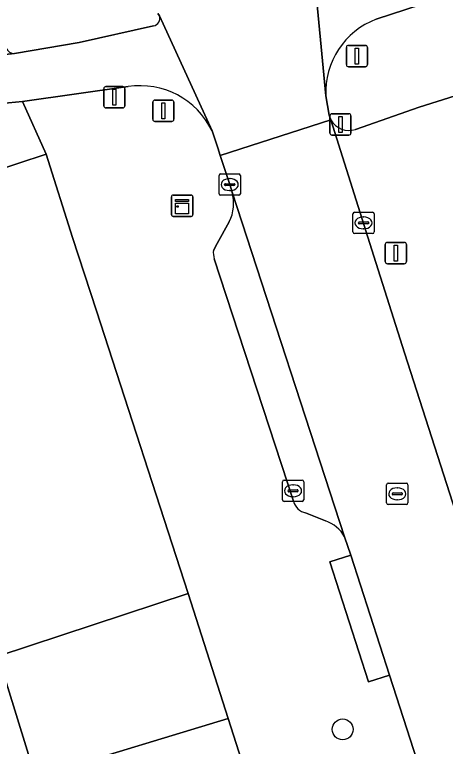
# Model space of a CAD drawing. Extents: x 159262 to 160143, y 383399 to 384319.
# Drawn here: x 159520.55 to 159540.75, y 384001.77 to 384036.08 of the extents above; entities that cross this region are included whole.
import ezdxf

# ---------------------------------------------------------------- set-up
doc = ezdxf.new("R2010")
doc.units = 0
for name, color, linetype in [('IMGEO_Boom', 7, 'Continuous'), ('IMGEO_Drukknoppaal', 7, 'Continuous'), ('IMGEO_Fietspad_gesloten', 7, 'Continuous'), ('IMGEO_Groenvoorziening', 7, 'Continuous'), ('IMGEO_Kast', 7, 'Continuous'), ('IMGEO_Kolk', 7, 'Continuous'), ('IMGEO_Lichtmast', 7, 'Continuous'), ('IMGEO_Pand', 7, 'Continuous'), ('IMGEO_Parkeervlak_open', 7, 'Continuous'), ('IMGEO_Rijbaan_lokaal_gesloten', 7, 'Continuous'), ('IMGEO_Rijbaan_lokaal_open', 7, 'Continuous'), ('IMGEO_Rioolput', 7, 'Continuous'), ('IMGEO_Verkeerseiland_open', 7, 'Continuous'), ('IMGEO_Verkeersregelinstallatiepaal', 7, 'Continuous'), ('IMGEO_Voetpad_open', 7, 'Continuous')]:
    doc.layers.add(name, color=color, linetype=linetype)

msp = doc.modelspace()

# ---------------------------------------------------------------- linework, layer by layer
at = {"layer": 'IMGEO_Boom'}
msp.add_circle((159535.93, 384002.568), 0.489, dxfattribs=at)
at = {"layer": 'IMGEO_Drukknoppaal'}
for p, q in [((159524.73, 384031.81), (159524.73, 384032.61)), ((159524.73, 384032.61), (159524.73, 384031.81)), ((159524.83, 384032.71), (159525.62, 384032.71)), ((159525.62, 384032.71), (159524.83, 384032.71)), ((159525.72, 384032.61), (159525.72, 384031.81)), ((159525.72, 384031.81), (159525.72, 384032.61)), ((159525.62, 384031.71), (159524.83, 384031.71)), ((159524.83, 384031.71), (159525.62, 384031.71)), ((159535.329, 384030.531), (159535.329, 384031.331)), ((159535.329, 384031.331), (159535.329, 384030.531)), ((159535.429, 384031.431), (159536.219, 384031.431)), ((159536.219, 384031.431), (159535.429, 384031.431)), ((159536.319, 384031.331), (159536.319, 384030.531)), ((159536.319, 384030.531), (159536.319, 384031.331)), ((159536.219, 384030.431), (159535.429, 384030.431)), ((159535.429, 384030.431), (159536.219, 384030.431))]:
    msp.add_line(p, q, dxfattribs=at)
for points in [[(159525.15, 384032.585), (159525.3, 384032.585), (159525.3, 384031.835), (159525.15, 384031.835), (159525.15, 384032.585)], [(159535.749, 384031.306), (159535.899, 384031.306), (159535.899, 384030.556), (159535.749, 384030.556), (159535.749, 384031.306)]]:
    msp.add_lwpolyline(points, dxfattribs=at)
for centre, start, end in [((159524.83, 384032.61), 90, 180), ((159524.83, 384032.61), 90, 180), ((159525.62, 384032.61), 0, 90), ((159525.62, 384032.61), 360, 90), ((159524.83, 384031.81), 180, 270), ((159524.83, 384031.81), 180, 270), ((159525.62, 384031.81), 270, 0), ((159525.62, 384031.81), 270, 0), ((159535.429, 384031.331), 90, 180), ((159535.429, 384031.331), 90, 180), ((159536.219, 384031.331), 0, 90), ((159536.219, 384031.331), 360, 90), ((159535.429, 384030.531), 180, 270), ((159535.429, 384030.531), 180, 270), ((159536.219, 384030.531), 270, 0), ((159536.219, 384030.531), 270, 0)]:
    msp.add_arc(centre, 0.1, start, end, dxfattribs=at)
at = {"layer": 'IMGEO_Fietspad_gesloten'}
for points in [[(159537.499, 384035.866), (159590.73, 384053.24)], [(159534.6, 384038.02), (159535.141, 384032.27)], [(159529.806, 384030.632), (159527.335, 384036.03)], [(159527.06, 384035.561), (159523.582, 384034.779), (159520.55, 384034.265), (159517.337, 384033.912), (159516.272, 384033.846)], [(159518.284, 384031.763), (159520.915, 384032.011), (159525.874, 384032.707)]]:
    msp.add_lwpolyline(points, dxfattribs=at)
for centre, radius, start, end in [((159527.015, 384035.902), 0.344, 277.5022, 21.7271), ((159538.802, 384032.441), 3.665, 110.8232, 182.6688), ((159526.438, 384029.013), 3.737, 25.6723, 98.6846)]:
    msp.add_arc(centre, radius, start, end, dxfattribs=at)
at = {"layer": 'IMGEO_Groenvoorziening'}
msp.add_lwpolyline([(159530.563, 384003.077), (159522.326, 384000.577), (159522.516, 384000), (159523.966, 383995.605), (159524.911, 383992.735), (159529.174, 383994.888), (159532.656, 383996.589), (159531.55, 384000)], close=True, dxfattribs=at)
at = {"layer": 'IMGEO_Kast'}
for p, q in [((159527.905, 384026.696), (159527.905, 384027.537)), ((159527.905, 384027.537), (159527.905, 384026.696)), ((159527.98, 384027.621), (159528.821, 384027.621)), ((159528.821, 384027.621), (159527.98, 384027.621)), ((159528.905, 384027.546), (159528.905, 384026.705)), ((159528.905, 384026.705), (159528.905, 384027.546)), ((159528.83, 384026.621), (159527.989, 384026.621)), ((159527.989, 384026.621), (159528.83, 384026.621))]:
    msp.add_line(p, q, dxfattribs=at)
for points in [[(159528.1, 384027.411), (159528.7, 384027.411), (159528.7, 384027.326), (159528.1, 384027.326), (159528.1, 384027.411)], [(159528.1, 384027.236), (159528.7, 384027.236), (159528.7, 384026.747), (159528.1, 384026.747), (159528.1, 384027.236)]]:
    msp.add_lwpolyline(points, dxfattribs=at)
msp.add_circle((159528.184, 384027.085), 0.0377, dxfattribs=at)
for centre, start, end in [((159527.983, 384027.543), 92.4484, 184.2845), ((159527.983, 384027.543), 92.4484, 184.2845), ((159528.827, 384027.543), 2.4484, 94.2845), ((159528.827, 384027.543), 2.4484, 94.2845), ((159527.983, 384026.699), 182.4484, 274.2845), ((159527.983, 384026.699), 182.4484, 274.2845), ((159528.827, 384026.699), 272.4484, 4.2845), ((159528.827, 384026.699), 272.4484, 4.2845)]:
    msp.add_arc(centre, 0.0779, start, end, dxfattribs=at)
at = {"layer": 'IMGEO_Kolk'}
for p, q in [((159530.135, 384027.687), (159530.135, 384028.539)), ((159530.21, 384028.613), (159531.062, 384028.613)), ((159531.136, 384028.539), (159531.136, 384027.687)), ((159530.394, 384028.107), (159530.394, 384028.119)), ((159530.437, 384028.156), (159530.835, 384028.156)), ((159530.623, 384028.393), (159530.648, 384028.393)), ((159530.878, 384028.119), (159530.878, 384028.107)), ((159530.832, 384028.07), (159530.434, 384028.07)), ((159530.646, 384027.833), (159530.621, 384027.833)), ((159531.062, 384027.613), (159530.21, 384027.613)), ((159536.408, 384025.891), (159536.408, 384026.743)), ((159536.483, 384026.817), (159537.335, 384026.817)), ((159537.409, 384026.743), (159537.409, 384025.891)), ((159536.896, 384026.597), (159536.921, 384026.597)), ((159536.667, 384026.311), (159536.667, 384026.323)), ((159537.105, 384026.274), (159536.707, 384026.274)), ((159536.71, 384026.36), (159537.108, 384026.36)), ((159537.151, 384026.323), (159537.151, 384026.311)), ((159537.335, 384025.817), (159536.483, 384025.817)), ((159536.919, 384026.037), (159536.894, 384026.037)), ((159533.105, 384013.329), (159533.105, 384014.181)), ((159533.18, 384014.255), (159534.032, 384014.255)), ((159534.106, 384014.181), (159534.106, 384013.329)), ((159533.364, 384013.749), (159533.364, 384013.761)), ((159533.802, 384013.712), (159533.404, 384013.712)), ((159533.407, 384013.798), (159533.805, 384013.798)), ((159533.593, 384014.035), (159533.618, 384014.035)), ((159533.848, 384013.761), (159533.848, 384013.749)), ((159533.616, 384013.475), (159533.591, 384013.475)), ((159534.032, 384013.255), (159533.18, 384013.255))]:
    msp.add_line(p, q, dxfattribs=at)
for points in [[(159530.135, 384027.687), (159530.135, 384028.539)], [(159530.21, 384028.613), (159531.062, 384028.613)], [(159531.136, 384028.539), (159531.136, 384027.687)], [(159531.062, 384027.613), (159530.21, 384027.613)], [(159536.408, 384025.891), (159536.408, 384026.743)], [(159536.483, 384026.817), (159537.335, 384026.817)], [(159537.409, 384026.743), (159537.409, 384025.891)], [(159537.335, 384025.817), (159536.483, 384025.817)], [(159533.105, 384013.329), (159533.105, 384014.181)], [(159533.18, 384014.255), (159534.032, 384014.255)], [(159534.106, 384014.181), (159534.106, 384013.329)], [(159534.032, 384013.255), (159533.18, 384013.255)]]:
    msp.add_lwpolyline(points, dxfattribs=at)
for centre, radius, start, end in [((159530.212, 384028.537), 0.0765, 91.552, 178.448), ((159530.212, 384028.537), 0.0765, 91.552, 178.448), ((159531.06, 384028.537), 0.0765, 1.552, 88.448), ((159531.06, 384028.537), 0.0765, 1.552, 88.448), ((159530.434, 384028.116), 0.0403, 85.8775, 175.7526), ((159530.431, 384028.106), 0.0366, 178.938, 274.7102), ((159530.835, 384028.113), 0.043, 264.8664, 352.4533), ((159530.839, 384028.118), 0.0386, 1.7309, 96.639), ((159530.212, 384027.689), 0.0765, 181.552, 268.448), ((159530.212, 384027.689), 0.0765, 181.552, 268.448), ((159531.06, 384027.689), 0.0765, 271.552, 358.448), ((159531.06, 384027.689), 0.0765, 271.552, 358.448), ((159536.485, 384026.741), 0.0765, 91.552, 178.448), ((159536.485, 384026.741), 0.0765, 91.552, 178.448), ((159537.333, 384026.741), 0.0765, 1.552, 88.448), ((159537.333, 384026.741), 0.0765, 1.552, 88.448), ((159536.707, 384026.32), 0.0403, 85.8775, 175.7526), ((159536.704, 384026.31), 0.0366, 178.938, 274.7102), ((159537.108, 384026.317), 0.043, 264.8664, 352.4533), ((159537.112, 384026.322), 0.0386, 1.7309, 96.639), ((159536.485, 384025.893), 0.0765, 181.552, 268.448), ((159536.485, 384025.893), 0.0765, 181.552, 268.448), ((159537.333, 384025.893), 0.0765, 271.552, 358.448), ((159537.333, 384025.893), 0.0765, 271.552, 358.448), ((159533.182, 384014.179), 0.0765, 91.552, 178.448), ((159533.182, 384014.179), 0.0765, 91.552, 178.448), ((159534.03, 384014.179), 0.0765, 1.552, 88.448), ((159534.03, 384014.179), 0.0765, 1.552, 88.448), ((159533.404, 384013.758), 0.0403, 85.8775, 175.7526), ((159533.401, 384013.748), 0.0366, 178.938, 274.7102), ((159533.805, 384013.755), 0.043, 264.8664, 352.4533), ((159533.809, 384013.76), 0.0386, 1.7309, 96.639), ((159533.182, 384013.331), 0.0765, 181.552, 268.448), ((159533.182, 384013.331), 0.0765, 181.552, 268.448), ((159534.03, 384013.331), 0.0765, 271.552, 358.448), ((159534.03, 384013.331), 0.0765, 271.552, 358.448)]:
    msp.add_arc(centre, radius, start, end, dxfattribs=at)
for centre, major_axis, ratio, start_param, end_param in [((159530.622, 384028.113), (-0.387, 0.002), 0.722429, 4.712389, 7.853982), ((159530.647, 384028.113), (-0.39, 0.002), 0.717154, 1.570796, 4.712389), ((159536.895, 384026.317), (-0.387, 0.002), 0.722429, 4.712389, 7.853982), ((159536.92, 384026.317), (-0.39, 0.002), 0.717154, 1.570796, 4.712389), ((159533.592, 384013.755), (-0.387, 0.002), 0.722429, 4.712389, 7.853982), ((159533.617, 384013.755), (-0.39, 0.002), 0.717154, 1.570796, 4.712389)]:
    msp.add_ellipse(centre, major_axis=major_axis, ratio=ratio, start_param=start_param, end_param=end_param, dxfattribs=at)
at = {"layer": 'IMGEO_Lichtmast'}
for p, q in [((159538.029, 384025.404), (159538.819, 384025.404)), ((159538.819, 384025.404), (159538.029, 384025.404)), ((159537.929, 384024.504), (159537.929, 384025.304)), ((159537.929, 384025.304), (159537.929, 384024.504)), ((159538.919, 384025.304), (159538.919, 384024.504)), ((159538.919, 384024.504), (159538.919, 384025.304)), ((159538.819, 384024.404), (159538.029, 384024.404)), ((159538.029, 384024.404), (159538.819, 384024.404))]:
    msp.add_line(p, q, dxfattribs=at)
msp.add_lwpolyline([(159538.349, 384025.279), (159538.499, 384025.279), (159538.499, 384024.529), (159538.349, 384024.529), (159538.349, 384025.279)], dxfattribs=at)
for centre, start, end in [((159538.029, 384025.304), 90, 180), ((159538.029, 384025.304), 90, 180), ((159538.819, 384025.304), 0, 90), ((159538.819, 384025.304), 360, 90), ((159538.029, 384024.504), 180, 270), ((159538.029, 384024.504), 180, 270), ((159538.819, 384024.504), 270, 0), ((159538.819, 384024.504), 270, 0)]:
    msp.add_arc(centre, 0.1, start, end, dxfattribs=at)
at = {"layer": 'IMGEO_Pand'}
msp.add_lwpolyline([(159521.525, 384000.327), (159519.757, 384005.998), (159528.68, 384008.944), (159524.383, 384022.187), (159523.263, 384025.639), (159522.03, 384029.537), (159518.022, 384028.231), (159517.008, 384027.876), (159516.445, 384029.488)], dxfattribs=at)
at = {"layer": 'IMGEO_Parkeervlak_open'}
for points in [[(159553.691, 383981.24), (159557.331, 383982.442), (159557.293, 383982.58), (159551.653, 384000), (159541.203, 384032.274), (159539.522, 384031.746), (159536.534, 384030.702)], [(159535.378, 384031.143), (159537.397, 384024.76), (159538.826, 384020.222), (159545.327, 384000), (159551.034, 383983.006), (159552.301, 383979.089)], [(159536.021, 384011.589), (159530.746, 384027.757)], [(159530.613, 384026.369), (159530.045, 384025.348), (159529.87, 384025.03)], [(159529.905, 384024.634), (159533.621, 384013.266)], [(159534.191, 384012.715), (159535.122, 384012.343)]]:
    msp.add_lwpolyline(points, dxfattribs=at)
for centre, radius, start, end in [((159536.224, 384031.624), 0.973, 209.6321, 288.6054), ((159528.853, 384027.238), 1.963, 333.7197, 15.3334), ((159531.002, 384024.931), 1.136, 174.9766, 195.1252), ((159534.382, 384013.483), 0.791, 195.9112, 256.0308), ((159534.631, 384010.845), 1.576, 28.1616, 71.8647)]:
    msp.add_arc(centre, radius, start, end, dxfattribs=at)
at = {"layer": 'IMGEO_Rijbaan_lokaal_gesloten'}
msp.add_lwpolyline([(159527.27, 384036.134), (159527.335, 384036.03), (159529.806, 384030.632), (159530.084, 384029.832), (159530.194, 384029.477), (159535.378, 384031.143), (159535.297, 384031.37), (159535.141, 384032.27), (159534.6, 384038.02)], dxfattribs=at)
at = {"layer": 'IMGEO_Rijbaan_lokaal_open'}
for points in [[(159538.826, 384020.222), (159537.397, 384024.76), (159535.378, 384031.143), (159530.194, 384029.477), (159530.636, 384028.113), (159530.746, 384027.757), (159536.021, 384011.589), (159536.313, 384010.737), (159538.131, 384005.117), (159539.423, 384001.101), (159539.781, 384000), (159540.726, 383997.093), (159540.815, 383996.831), (159548.325, 383973.563), (159549.095, 383971.183), (159554.304, 383972.881), (159554.229, 383973.183), (159554.14, 383973.413), (159553.76, 383974.614), (159552.301, 383979.089), (159551.034, 383983.006), (159545.327, 384000)], [(159528.68, 384008.944), (159519.757, 384005.998), (159521.525, 384000.327), (159522.326, 384000.577), (159530.563, 384003.077)]]:
    msp.add_lwpolyline(points, close=True, dxfattribs=at)
at = {"layer": 'IMGEO_Rioolput'}
for p, q in [((159538.065, 384014.112), (159538.917, 384014.112)), ((159537.99, 384013.186), (159537.99, 384014.038)), ((159538.478, 384013.892), (159538.503, 384013.892)), ((159538.991, 384014.038), (159538.991, 384013.186)), ((159538.249, 384013.606), (159538.249, 384013.618)), ((159538.687, 384013.569), (159538.289, 384013.569)), ((159538.292, 384013.655), (159538.69, 384013.655)), ((159538.733, 384013.618), (159538.733, 384013.606)), ((159538.917, 384013.112), (159538.065, 384013.112)), ((159538.501, 384013.332), (159538.476, 384013.332))]:
    msp.add_line(p, q, dxfattribs=at)
for points in [[(159538.065, 384014.112), (159538.917, 384014.112)], [(159537.99, 384013.186), (159537.99, 384014.038)], [(159538.991, 384014.038), (159538.991, 384013.186)], [(159538.917, 384013.112), (159538.065, 384013.112)]]:
    msp.add_lwpolyline(points, dxfattribs=at)
for centre, radius, start, end in [((159538.067, 384014.036), 0.0765, 91.552, 178.448), ((159538.067, 384014.036), 0.0765, 91.552, 178.448), ((159538.915, 384014.036), 0.0765, 1.552, 88.448), ((159538.915, 384014.036), 0.0765, 1.552, 88.448), ((159538.289, 384013.615), 0.0403, 85.8775, 175.7526), ((159538.286, 384013.605), 0.0366, 178.938, 274.7102), ((159538.69, 384013.612), 0.043, 264.8664, 352.4533), ((159538.694, 384013.617), 0.0386, 1.7309, 96.639), ((159538.067, 384013.188), 0.0765, 181.552, 268.448), ((159538.067, 384013.188), 0.0765, 181.552, 268.448), ((159538.915, 384013.188), 0.0765, 271.552, 358.448), ((159538.915, 384013.188), 0.0765, 271.552, 358.448)]:
    msp.add_arc(centre, radius, start, end, dxfattribs=at)
for centre, major_axis, ratio, start_param, end_param in [((159538.477, 384013.612), (-0.387, 0.002), 0.722429, 4.712389, 7.853982), ((159538.502, 384013.612), (-0.39, 0.002), 0.717154, 1.570796, 4.712389)]:
    msp.add_ellipse(centre, major_axis=major_axis, ratio=ratio, start_param=start_param, end_param=end_param, dxfattribs=at)
at = {"layer": 'IMGEO_Verkeerseiland_open'}
for points in [[(159527.335, 384036.03), (159527.27, 384036.134)], [(159520.55, 384034.265), (159523.582, 384034.779), (159527.06, 384035.561)]]:
    msp.add_lwpolyline(points, dxfattribs=at)
for centre, radius, start, end in [((159527.015, 384035.902), 0.344, 277.5022, 21.7271), ((159520.524, 384034.671), 0.406, 200.689, 273.6411)]:
    msp.add_arc(centre, radius, start, end, dxfattribs=at)
at = {"layer": 'IMGEO_Verkeersregelinstallatiepaal'}
for p, q in [((159536.204, 384034.642), (159536.994, 384034.642)), ((159536.994, 384034.642), (159536.204, 384034.642)), ((159536.104, 384033.742), (159536.104, 384034.542)), ((159536.104, 384034.542), (159536.104, 384033.742)), ((159537.094, 384034.542), (159537.094, 384033.742)), ((159537.094, 384033.742), (159537.094, 384034.542)), ((159536.994, 384033.642), (159536.204, 384033.642)), ((159536.204, 384033.642), (159536.994, 384033.642)), ((159527.029, 384031.174), (159527.029, 384031.974)), ((159527.029, 384031.974), (159527.029, 384031.174)), ((159527.129, 384032.074), (159527.919, 384032.074)), ((159527.919, 384032.074), (159527.129, 384032.074)), ((159528.019, 384031.974), (159528.019, 384031.174)), ((159528.019, 384031.174), (159528.019, 384031.974)), ((159527.919, 384031.074), (159527.129, 384031.074)), ((159527.129, 384031.074), (159527.919, 384031.074))]:
    msp.add_line(p, q, dxfattribs=at)
for points in [[(159536.524, 384034.517), (159536.674, 384034.517), (159536.674, 384033.767), (159536.524, 384033.767), (159536.524, 384034.517)], [(159527.449, 384031.949), (159527.599, 384031.949), (159527.599, 384031.199), (159527.449, 384031.199), (159527.449, 384031.949)]]:
    msp.add_lwpolyline(points, dxfattribs=at)
for centre, start, end in [((159536.204, 384034.542), 90, 180), ((159536.204, 384034.542), 90, 180), ((159536.994, 384034.542), 0, 90), ((159536.994, 384034.542), 360, 90), ((159536.204, 384033.742), 180, 270), ((159536.204, 384033.742), 180, 270), ((159536.994, 384033.742), 270, 0), ((159536.994, 384033.742), 270, 0), ((159527.129, 384031.974), 90, 180), ((159527.129, 384031.974), 90, 180), ((159527.919, 384031.974), 0, 90), ((159527.919, 384031.974), 360, 90), ((159527.129, 384031.174), 180, 270), ((159527.129, 384031.174), 180, 270), ((159527.919, 384031.174), 270, 0), ((159527.919, 384031.174), 270, 0)]:
    msp.add_arc(centre, 0.1, start, end, dxfattribs=at)
at = {"layer": 'IMGEO_Voetpad_open'}
for points in [[(159600.725, 384056.401), (159600.587, 384056.352), (159590.73, 384053.24), (159537.499, 384035.866)], [(159536.534, 384030.702), (159539.522, 384031.746), (159541.203, 384032.274), (159541.758, 384032.43), (159543.184, 384032.866), (159542.4, 384035.271), (159558.388, 384040.507), (159561.491, 384041.523), (159562.539, 384041.866), (159580.535, 384047.759), (159582.095, 384048.261), (159582.712, 384048.459), (159587.447, 384050.009), (159589.831, 384050.789)], [(159517.337, 384033.912), (159520.55, 384034.265)], [(159525.874, 384032.707), (159520.915, 384032.011), (159522.03, 384029.537), (159523.263, 384025.639), (159524.383, 384022.187), (159528.68, 384008.944), (159530.563, 384003.077), (159531.55, 384000), (159532.656, 383996.589), (159533.503, 383993.965), (159541.944, 383967.615), (159543.463, 383963.01), (159544.557, 383963.36), (159547.875, 383964.456)], [(159535.141, 384032.27), (159535.297, 384031.37), (159535.378, 384031.143)], [(159516.445, 384029.488), (159517.008, 384027.876), (159518.022, 384028.231), (159522.03, 384029.537), (159520.915, 384032.011), (159518.284, 384031.763)], [(159530.746, 384027.757), (159530.636, 384028.113), (159530.194, 384029.477), (159530.084, 384029.832), (159529.806, 384030.632)], [(159529.87, 384025.03), (159530.045, 384025.348), (159530.613, 384026.369)], [(159533.621, 384013.266), (159529.905, 384024.634)], [(159535.122, 384012.343), (159534.191, 384012.715)], [(159538.434, 384000.779), (159539.423, 384001.101), (159538.131, 384005.117), (159537.141, 384004.797), (159535.323, 384010.417), (159536.313, 384010.737), (159536.021, 384011.589)]]:
    msp.add_lwpolyline(points, dxfattribs=at)
msp.add_lwpolyline([(159538.131, 384005.117), (159536.313, 384010.737), (159535.323, 384010.417), (159537.141, 384004.797)], close=True, dxfattribs=at)
for centre, radius, start, end in [((159538.802, 384032.441), 3.665, 110.8232, 182.6688), ((159520.524, 384034.671), 0.406, 200.689, 273.6411), ((159526.438, 384029.013), 3.737, 25.6723, 98.6846), ((159536.224, 384031.624), 0.973, 209.6321, 288.6054), ((159528.853, 384027.238), 1.963, 333.7197, 15.3334), ((159531.002, 384024.931), 1.136, 174.9766, 195.1252), ((159534.382, 384013.483), 0.791, 195.9112, 256.0308), ((159534.631, 384010.845), 1.576, 28.1616, 71.8647)]:
    msp.add_arc(centre, radius, start, end, dxfattribs=at)

doc.saveas('drawing.dxf')
